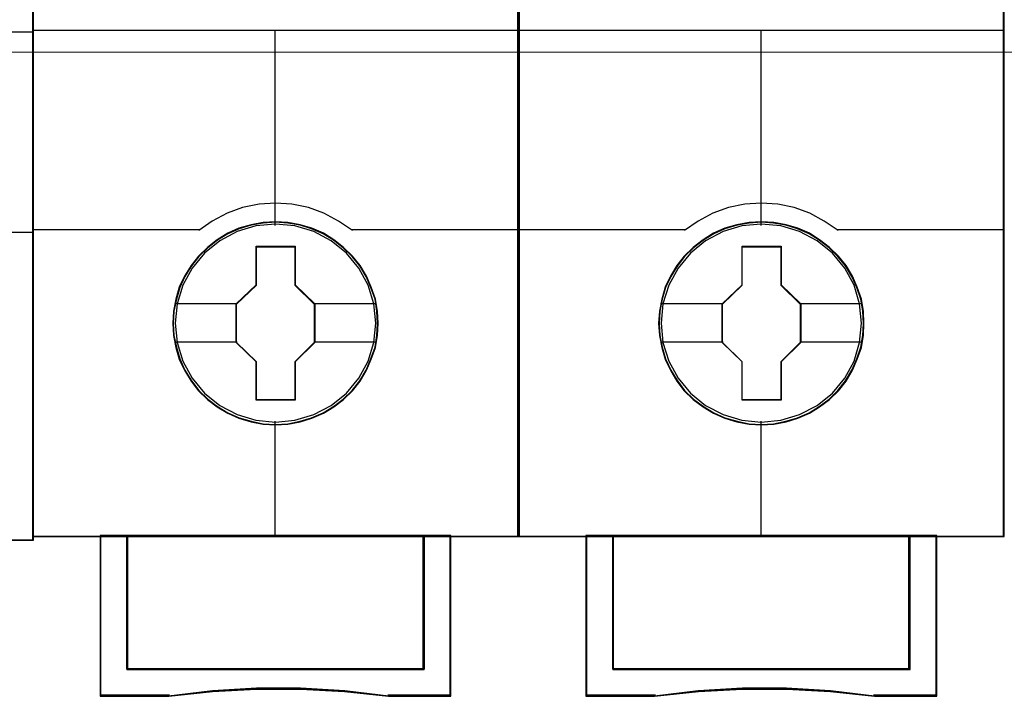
# Model space of a CAD drawing. Header units: millimetres. Extents: x -1290 to 1795, y -4192 to -1311.
# Tile 863 of 1056: x 1467.37 to 1474.66, y -2293.52 to -2288.51. Entities that reach past the tile are written whole.
import ezdxf

# ---------------------------------------------------------------- set-up
doc = ezdxf.new("R2010")
doc.units = ezdxf.units.MM
doc.layers.add('45', color=7, linetype='Continuous')
doc.layers.add('Aparatura', color=7, linetype='Continuous', lineweight=13)

# ---------------------------------------------------------------- blocks, each defined once
blk = doc.blocks.new('*U296')
at = {"layer": '45', "color": 7}
for points in [[(189.646347, -533.484912), (117.625529, -533.484912), (117.625529, -615.513475), (189.646347, -615.513475), (189.646347, -533.484912)], [(189.624863, -533.506458), (117.647013, -533.506458), (117.647013, -615.493725), (189.624863, -615.493725), (189.624863, -533.506458)]]:
    blk.add_lwpolyline(points, close=True, dxfattribs=at)
at = {"layer": '45', "color": 139}
blk.add_lwpolyline([(189.646347, -533.484912), (117.625529, -533.484912), (117.625529, -615.513475), (189.646347, -615.513475), (189.646347, -533.484912)], close=True, dxfattribs=at)
for points in [[(117.625529, -596.707557), (189.646347, -596.707557)], [(183.430371, -604.11214), (189.646347, -604.11214)]]:
    blk.add_lwpolyline(points, dxfattribs=at)
blk = doc.blocks.new('*U297')
at = {"layer": '45', "color": 7}
for points in [[(207.58889, -533.64471), (189.615912, -533.64471), (189.615912, -615.375223), (207.58889, -615.375223), (207.58889, -533.64471)], [(202.400556, -607.491304), (202.378247, -607.039907), (202.305744, -606.58851), (202.149583, -606.153627), (201.971114, -605.740764), (201.736873, -605.344416), (201.452437, -604.997611), (201.123384, -604.67833), (200.755291, -604.397583), (200.381621, -604.15537), (199.946602, -603.968206), (199.51716, -603.841594), (199.059832, -603.759022), (198.602504, -603.731497), (198.145176, -603.759022), (197.699003, -603.841594), (197.247252, -603.968206), (196.834542, -604.15537), (196.44414, -604.397583), (196.081624, -604.67833), (195.746994, -604.997611), (195.47929, -605.344416), (195.233894, -605.740764), (195.038694, -606.153627), (194.915996, -606.58851), (194.826761, -607.039907), (194.798875, -607.491304), (194.826761, -607.942701), (194.915996, -608.377583), (195.038694, -608.812466), (195.233894, -609.225329), (195.47929, -609.621677), (195.746994, -609.979492), (196.081624, -610.304278), (196.44414, -610.57952), (196.834542, -610.810723), (197.247252, -610.997887), (197.699003, -611.130004), (198.145176, -611.223586), (198.602504, -611.245605), (199.059832, -611.223586), (199.51716, -611.130004), (199.946602, -610.997887), (200.381621, -610.810723), (200.755291, -610.57952), (201.123384, -610.304278), (201.452437, -609.979492), (201.736873, -609.621677), (201.971114, -609.225329), (202.149583, -608.812466), (202.305744, -608.377583), (202.378247, -607.942701), (202.400556, -607.491304)], [(202.400556, -607.491304), (202.378247, -607.039907), (202.305744, -606.58851), (202.149583, -606.153627), (201.971114, -605.740764), (201.736873, -605.344416), (201.452437, -604.997611), (201.123384, -604.67833), (200.755291, -604.397583), (200.381621, -604.15537), (199.946602, -603.968206), (199.51716, -603.841594), (199.059832, -603.759022), (198.602504, -603.731497), (198.145176, -603.759022), (197.699003, -603.841594), (197.247252, -603.968206), (196.834542, -604.15537), (196.44414, -604.397583), (196.081624, -604.67833), (195.746994, -604.997611), (195.47929, -605.344416), (195.233894, -605.740764), (195.038694, -606.153627), (194.915996, -606.58851), (194.826761, -607.039907), (194.798875, -607.491304), (194.826761, -607.942701), (194.915996, -608.377583), (195.038694, -608.812466), (195.233894, -609.225329), (195.47929, -609.621677), (195.746994, -609.979492), (196.081624, -610.304278), (196.44414, -610.57952), (196.834542, -610.810723), (197.247252, -610.997887), (197.699003, -611.130004), (198.145176, -611.223586), (198.602504, -611.245605), (199.059832, -611.223586), (199.51716, -611.130004), (199.946602, -610.997887), (200.381621, -610.810723), (200.755291, -610.57952), (201.123384, -610.304278), (201.452437, -609.979492), (201.736873, -609.621677), (201.971114, -609.225329), (202.149583, -608.812466), (202.305744, -608.377583), (202.378247, -607.942701), (202.400556, -607.491304)], [(202.380862, -607.491291), (202.358664, -607.042051), (202.286519, -606.592811), (202.131131, -606.160007), (201.953544, -605.749117), (201.720462, -605.354663), (201.437433, -605.009515), (201.110007, -604.69176), (200.743735, -604.412355), (200.371913, -604.171299), (199.939045, -603.985029), (199.511727, -603.859023), (199.056661, -603.776845), (198.601595, -603.749452), (198.146529, -603.776845), (197.702562, -603.859023), (197.253046, -603.985029), (196.842377, -604.171299), (196.453906, -604.412355), (196.093183, -604.69176), (195.760208, -605.009515), (195.493828, -605.354663), (195.249646, -605.749117), (195.055411, -606.160007), (194.93332, -606.592811), (194.844526, -607.042051), (194.816779, -607.491291), (194.844526, -607.94053), (194.93332, -608.373335), (195.055411, -608.806139), (195.249646, -609.217029), (195.493828, -609.611483), (195.760208, -609.967588), (196.093183, -610.290821), (196.453906, -610.564748), (196.842377, -610.794846), (197.253046, -610.981116), (197.702562, -611.112601), (198.146529, -611.205736), (198.601595, -611.22765), (199.056661, -611.205736), (199.511727, -611.112601), (199.939045, -610.981116), (200.371913, -610.794846), (200.743735, -610.564748), (201.110007, -610.290821), (201.437433, -609.967588), (201.720462, -609.611483), (201.953544, -609.217029), (202.131131, -608.806139), (202.286519, -608.373335), (202.358664, -607.94053), (202.380862, -607.491291)], [(197.888248, -604.634627), (199.333423, -604.634627), (199.333423, -606.063032), (200.058823, -606.768962), (200.058823, -608.197368), (199.333423, -608.914328), (199.333423, -610.331703), (197.888248, -610.331703), (197.888248, -608.914328), (197.145979, -608.197368), (197.145979, -606.768962), (197.888248, -606.063032), (197.888248, -604.634627)], [(197.888248, -604.634627), (199.333423, -604.634627), (199.333423, -604.634627), (199.333423, -606.063032), (199.333423, -606.063032), (200.058823, -606.768962), (200.058823, -606.768962), (200.058823, -608.197368), (200.058823, -608.197368), (199.333423, -608.914328), (199.333423, -608.914328), (199.333423, -610.331703), (199.333423, -610.331703), (197.888248, -610.331703), (197.888248, -610.331703), (197.888248, -608.914328), (197.888248, -608.914328), (197.145979, -608.197368), (197.145979, -608.197368), (197.145979, -606.768962), (197.145979, -606.768962), (197.888248, -606.063032), (197.888248, -606.063032), (197.888248, -604.634627), (197.888248, -604.634627)], [(197.896571, -604.654377), (199.323093, -604.654377), (199.323093, -606.073329), (200.039129, -606.774587), (200.039129, -608.193539), (199.323093, -608.905754), (199.323093, -610.313748), (197.896571, -610.313748), (197.896571, -608.905754), (197.163882, -608.193539), (197.163882, -606.774587), (197.896571, -606.073329), (197.896571, -604.654377)], [(204.100496, -615.337517), (204.100496, -620.288123), (193.102515, -620.288123), (193.102515, -615.337517), (192.106241, -615.337517), (192.106241, -621.285962), (194.649802, -621.285962), (196.269444, -621.109548), (197.900218, -621.021341), (199.530991, -621.021341), (201.161765, -621.109548), (202.786972, -621.285962), (205.096771, -621.285962), (205.096771, -615.337517), (204.100496, -615.337517)], [(198.595937, -615.337517), (193.099866, -615.337517), (193.099866, -620.294854), (204.103146, -620.294854), (204.103146, -615.337517), (198.595937, -615.337517)], [(204.103146, -620.294854), (204.103146, -615.337517), (198.595937, -615.337517), (193.099866, -615.337517), (193.099866, -620.294854), (204.103146, -620.294854)]]:
    blk.add_lwpolyline(points, close=True, dxfattribs=at)
at = {"layer": '45', "color": 139}
for points in [[(207.58889, -533.64471), (189.615912, -533.64471), (189.615912, -615.375223), (207.58889, -615.375223), (207.58889, -533.64471)], [(202.31104, -607.480412), (202.238523, -606.759235), (202.032127, -606.076595), (201.686276, -605.4435), (201.22886, -604.887479), (200.665457, -604.436055), (200.01838, -604.094735), (199.3211, -603.885538), (198.595928, -603.819476), (197.876334, -603.885538), (197.184631, -604.094735), (196.537555, -604.436055), (195.974152, -604.887479), (195.516735, -605.4435), (195.170884, -606.076595), (194.958911, -606.759235), (194.891972, -607.480412), (194.958911, -608.196084), (195.170884, -608.88423), (195.516735, -609.511819), (195.974152, -610.067841), (196.537555, -610.52477), (197.184631, -610.860585), (197.876334, -611.075286), (198.595928, -611.146854), (199.3211, -611.075286), (200.01838, -610.860585), (200.665457, -610.52477), (201.22886, -610.067841), (201.686276, -609.511819), (202.032127, -608.88423), (202.238523, -608.196084), (202.31104, -607.480412)]]:
    blk.add_lwpolyline(points, close=True, dxfattribs=at)
at = {"layer": '45', "color": 59}
for points in [[(207.569197, -533.664461), (189.633815, -533.664461), (189.633815, -615.357268), (207.569197, -615.357268), (207.569197, -533.664461)], [(204.100496, -615.337517), (204.100496, -620.288123), (193.102515, -620.288123), (193.102515, -615.337517), (192.106241, -615.337517), (192.106241, -621.285962), (194.649802, -621.285962), (196.269444, -621.109548), (197.900218, -621.021341), (199.530991, -621.021341), (201.161765, -621.109548), (202.786972, -621.285962), (205.096771, -621.285962), (205.096771, -615.337517), (204.100496, -615.337517)], [(204.085477, -615.355472), (204.085477, -620.276192), (193.119325, -620.276192), (193.119325, -615.355472), (192.125934, -615.355472), (192.125934, -621.268007), (194.662134, -621.268007), (196.277089, -621.092658), (197.903142, -621.004984), (199.529196, -621.004984), (201.15525, -621.092658), (202.775754, -621.268007), (205.078868, -621.268007), (205.078868, -615.355472), (204.085477, -615.355472)], [(198.595937, -615.337517), (193.099866, -615.337517), (193.099866, -620.294854), (204.103146, -620.294854), (204.103146, -615.337517), (198.595937, -615.337517)], [(204.103146, -620.294854), (204.103146, -615.337517), (198.595937, -615.337517), (193.099866, -615.337517), (193.099866, -620.294854), (204.103146, -620.294854)], [(198.595955, -615.355472), (193.117769, -615.355472), (193.117769, -620.276899), (204.085243, -620.276899), (204.085243, -615.355472), (198.595955, -615.355472)]]:
    blk.add_lwpolyline(points, close=True, dxfattribs=at)
at = {"layer": '45', "color": 139}
for points in [[(189.615912, -596.639329), (207.58889, -596.639329)], [(198.576441, -596.639329), (198.576441, -603.862568)], [(201.446317, -604.054685), (200.932289, -603.702067), (200.395912, -603.412011), (199.820424, -603.207266), (199.211413, -603.076456), (198.596814, -603.036644), (197.993389, -603.076456), (197.384378, -603.207266), (196.80889, -603.412011), (196.261338, -603.702067), (195.758485, -604.054685)], [(189.615912, -604.01698), (195.796081, -604.01698)], [(201.40693, -604.01698), (207.58889, -604.01698)], [(198.576441, -611.103762), (198.576441, -615.375223)], [(192.106241, -615.337517), (192.106241, -621.285962)], [(193.099866, -615.337517), (193.099866, -620.294854)], [(204.065549, -620.294854), (204.065549, -615.337517)], [(205.057384, -615.337517), (205.057384, -621.285962)], [(193.099866, -620.257148), (204.103146, -620.257148)], [(202.794425, -621.285962), (201.166394, -621.084867), (199.532787, -620.98432), (197.89918, -620.98432), (196.265574, -621.084867), (194.643118, -621.285962)], [(194.680715, -621.248257), (192.106241, -621.248257)], [(205.096771, -621.248257), (202.755038, -621.248257)]]:
    blk.add_lwpolyline(points, dxfattribs=at)
at = {"layer": '45', "color": 7}
for points in [[(194.870488, -606.755095), (197.183576, -606.755095)], [(200.019436, -606.755095), (202.327153, -606.755095)], [(194.870488, -608.173529), (197.183576, -608.173529)], [(200.019436, -608.173529), (202.327153, -608.173529)]]:
    blk.add_lwpolyline(points, dxfattribs=at)
at = {"layer": '45', "color": 140}
blk.add_lwpolyline([(204.085243, -620.276899), (204.085243, -615.355472), (198.595955, -615.355472), (193.117769, -615.355472), (193.117769, -620.276899), (204.085243, -620.276899)], close=True, dxfattribs=at)
blk = doc.blocks.new('*U298')
at = {"layer": '45', "color": 7}
for points in [[(225.574401, -533.64471), (207.601423, -533.64471), (207.601423, -615.375223), (225.574401, -615.375223), (225.574401, -533.64471)], [(220.386067, -607.491304), (220.363758, -607.039907), (220.291255, -606.58851), (220.135094, -606.153627), (219.956625, -605.740764), (219.722384, -605.344416), (219.437948, -604.997611), (219.108895, -604.67833), (218.740802, -604.397583), (218.367132, -604.15537), (217.932113, -603.968206), (217.502671, -603.841594), (217.045343, -603.759022), (216.588015, -603.731497), (216.130687, -603.759022), (215.684514, -603.841594), (215.232763, -603.968206), (214.820053, -604.15537), (214.429651, -604.397583), (214.067135, -604.67833), (213.732505, -604.997611), (213.464801, -605.344416), (213.219406, -605.740764), (213.024205, -606.153627), (212.901507, -606.58851), (212.812272, -607.039907), (212.784386, -607.491304), (212.812272, -607.942701), (212.901507, -608.377583), (213.024205, -608.812466), (213.219406, -609.225329), (213.464801, -609.621677), (213.732505, -609.979492), (214.067135, -610.304278), (214.429651, -610.57952), (214.820053, -610.810723), (215.232763, -610.997887), (215.684514, -611.130004), (216.130687, -611.223586), (216.588015, -611.245605), (217.045343, -611.223586), (217.502671, -611.130004), (217.932113, -610.997887), (218.367132, -610.810723), (218.740802, -610.57952), (219.108895, -610.304278), (219.437948, -609.979492), (219.722384, -609.621677), (219.956625, -609.225329), (220.135094, -608.812466), (220.291255, -608.377583), (220.363758, -607.942701), (220.386067, -607.491304)], [(220.386067, -607.491304), (220.363758, -607.039907), (220.291255, -606.58851), (220.135094, -606.153627), (219.956625, -605.740764), (219.722384, -605.344416), (219.437948, -604.997611), (219.108895, -604.67833), (218.740802, -604.397583), (218.367132, -604.15537), (217.932113, -603.968206), (217.502671, -603.841594), (217.045343, -603.759022), (216.588015, -603.731497), (216.130687, -603.759022), (215.684514, -603.841594), (215.232763, -603.968206), (214.820053, -604.15537), (214.429651, -604.397583), (214.067135, -604.67833), (213.732505, -604.997611), (213.464801, -605.344416), (213.219406, -605.740764), (213.024205, -606.153627), (212.901507, -606.58851), (212.812272, -607.039907), (212.784386, -607.491304), (212.812272, -607.942701), (212.901507, -608.377583), (213.024205, -608.812466), (213.219406, -609.225329), (213.464801, -609.621677), (213.732505, -609.979492), (214.067135, -610.304278), (214.429651, -610.57952), (214.820053, -610.810723), (215.232763, -610.997887), (215.684514, -611.130004), (216.130687, -611.223586), (216.588015, -611.245605), (217.045343, -611.223586), (217.502671, -611.130004), (217.932113, -610.997887), (218.367132, -610.810723), (218.740802, -610.57952), (219.108895, -610.304278), (219.437948, -609.979492), (219.722384, -609.621677), (219.956625, -609.225329), (220.135094, -608.812466), (220.291255, -608.377583), (220.363758, -607.942701), (220.386067, -607.491304)], [(220.368164, -607.491291), (220.34596, -607.042051), (220.273798, -606.592811), (220.118373, -606.160007), (219.940744, -605.749117), (219.707607, -605.354663), (219.424511, -605.009515), (219.097008, -604.69176), (218.730649, -604.412355), (218.358738, -604.171299), (217.925768, -603.985029), (217.498349, -603.859023), (217.043176, -603.776845), (216.588002, -603.749452), (216.132828, -603.776845), (215.688757, -603.859023), (215.239134, -603.985029), (214.828367, -604.171299), (214.439804, -604.412355), (214.078996, -604.69176), (213.745942, -605.009515), (213.479499, -605.354663), (213.23526, -605.749117), (213.040978, -606.160007), (212.918858, -606.592811), (212.830044, -607.042051), (212.80229, -607.491291), (212.830044, -607.94053), (212.918858, -608.373335), (213.040978, -608.806139), (213.23526, -609.217029), (213.479499, -609.611483), (213.745942, -609.967588), (214.078996, -610.290821), (214.439804, -610.564748), (214.828367, -610.794846), (215.239134, -610.981116), (215.688757, -611.112601), (216.132828, -611.205736), (216.588002, -611.22765), (217.043176, -611.205736), (217.498349, -611.112601), (217.925768, -610.981116), (218.358738, -610.794846), (218.730649, -610.564748), (219.097008, -610.290821), (219.424511, -609.967588), (219.707607, -609.611483), (219.940744, -609.217029), (220.118373, -608.806139), (220.273798, -608.373335), (220.34596, -607.94053), (220.368164, -607.491291)], [(215.873759, -604.634627), (217.318935, -604.634627), (217.318935, -606.063032), (218.044334, -606.768962), (218.044334, -608.197368), (217.318935, -608.914328), (217.318935, -610.331703), (215.873759, -610.331703), (215.873759, -608.914328), (215.13149, -608.197368), (215.13149, -606.768962), (215.873759, -606.063032), (215.873759, -604.634627)], [(215.873759, -604.634627), (217.318935, -604.634627), (217.318935, -604.634627), (217.318935, -606.063032), (217.318935, -606.063032), (218.044334, -606.768962), (218.044334, -606.768962), (218.044334, -608.197368), (218.044334, -608.197368), (217.318935, -608.914328), (217.318935, -608.914328), (217.318935, -610.331703), (217.318935, -610.331703), (215.873759, -610.331703), (215.873759, -610.331703), (215.873759, -608.914328), (215.873759, -608.914328), (215.13149, -608.197368), (215.13149, -608.197368), (215.13149, -606.768962), (215.13149, -606.768962), (215.873759, -606.063032), (215.873759, -606.063032), (215.873759, -604.634627), (215.873759, -604.634627)], [(215.882538, -604.654377), (217.309948, -604.654377), (217.309948, -606.073329), (218.026431, -606.774587), (218.026431, -608.193539), (217.309948, -608.905754), (217.309948, -610.313748), (215.882538, -610.313748), (215.882538, -608.905754), (215.149393, -608.193539), (215.149393, -606.774587), (215.882538, -606.073329), (215.882538, -604.654377)], [(222.087798, -615.337517), (222.087798, -620.288123), (211.089817, -620.288123), (211.089817, -615.337517), (210.093542, -615.337517), (210.093542, -621.285962), (212.637103, -621.285962), (214.256745, -621.109548), (215.887519, -621.021341), (217.518292, -621.021341), (219.149066, -621.109548), (220.774274, -621.285962), (223.084072, -621.285962), (223.084072, -615.337517), (222.087798, -615.337517)], [(216.583239, -615.337517), (211.087167, -615.337517), (211.087167, -620.294854), (222.090447, -620.294854), (222.090447, -615.337517), (216.583239, -615.337517)], [(222.090447, -620.294854), (222.090447, -615.337517), (216.583239, -615.337517), (211.087167, -615.337517), (211.087167, -620.294854), (222.090447, -620.294854)]]:
    blk.add_lwpolyline(points, close=True, dxfattribs=at)
at = {"layer": '45', "color": 139}
for points in [[(225.574401, -533.64471), (207.601423, -533.64471), (207.601423, -615.375223), (225.574401, -615.375223), (225.574401, -533.64471)], [(220.298341, -607.480412), (220.225824, -606.759235), (220.019429, -606.076595), (219.673578, -605.4435), (219.216161, -604.887479), (218.652758, -604.436055), (218.005682, -604.094735), (217.308401, -603.885538), (216.583229, -603.819476), (215.863635, -603.885538), (215.171933, -604.094735), (214.524856, -604.436055), (213.961453, -604.887479), (213.504037, -605.4435), (213.158185, -606.076595), (212.946212, -606.759235), (212.879273, -607.480412), (212.946212, -608.196084), (213.158185, -608.88423), (213.504037, -609.511819), (213.961453, -610.067841), (214.524856, -610.52477), (215.171933, -610.860585), (215.863635, -611.075286), (216.583229, -611.146854), (217.308401, -611.075286), (218.005682, -610.860585), (218.652758, -610.52477), (219.216161, -610.067841), (219.673578, -609.511819), (220.019429, -608.88423), (220.225824, -608.196084), (220.298341, -607.480412)]]:
    blk.add_lwpolyline(points, close=True, dxfattribs=at)
at = {"layer": '45', "color": 59}
for points in [[(225.556498, -533.664461), (207.621116, -533.664461), (207.621116, -615.357268), (225.556498, -615.357268), (225.556498, -533.664461)], [(222.087798, -615.337517), (222.087798, -620.288123), (211.089817, -620.288123), (211.089817, -615.337517), (210.093542, -615.337517), (210.093542, -621.285962), (212.637103, -621.285962), (214.256745, -621.109548), (215.887519, -621.021341), (217.518292, -621.021341), (219.149066, -621.109548), (220.774274, -621.285962), (223.084072, -621.285962), (223.084072, -615.337517), (222.087798, -615.337517)], [(222.070988, -615.355472), (222.070988, -620.276192), (211.104836, -620.276192), (211.104836, -615.355472), (210.111445, -615.355472), (210.111445, -621.268007), (212.647645, -621.268007), (214.2626, -621.092658), (215.888653, -621.004984), (217.514707, -621.004984), (219.140761, -621.092658), (220.761265, -621.268007), (223.064379, -621.268007), (223.064379, -615.355472), (222.070988, -615.355472)], [(216.583239, -615.337517), (211.087167, -615.337517), (211.087167, -620.294854), (222.090447, -620.294854), (222.090447, -615.337517), (216.583239, -615.337517)], [(222.090447, -620.294854), (222.090447, -615.337517), (216.583239, -615.337517), (211.087167, -615.337517), (211.087167, -620.294854), (222.090447, -620.294854)], [(216.582363, -615.355472), (211.10507, -615.355472), (211.10507, -620.276899), (222.070754, -620.276899), (222.070754, -615.355472), (216.582363, -615.355472)]]:
    blk.add_lwpolyline(points, close=True, dxfattribs=at)
at = {"layer": '45', "color": 139}
for points in [[(207.601423, -596.639329), (225.574401, -596.639329)], [(216.563743, -596.639329), (216.563743, -603.862568)], [(219.431828, -604.054685), (218.9178, -603.702067), (218.381423, -603.412011), (217.805935, -603.207266), (217.196924, -603.076456), (216.582325, -603.036644), (215.9789, -603.076456), (215.369889, -603.207266), (214.794401, -603.412011), (214.246849, -603.702067), (213.743996, -604.054685)], [(207.601423, -604.01698), (213.783383, -604.01698)], [(219.394232, -604.01698), (225.574401, -604.01698)], [(216.563743, -611.103762), (216.563743, -615.375223)], [(210.093542, -615.337517), (210.093542, -621.285962)], [(211.087167, -615.337517), (211.087167, -620.294854)], [(222.05106, -620.294854), (222.05106, -615.337517)], [(223.044685, -615.337517), (223.044685, -621.285962)], [(211.087167, -620.257148), (222.090447, -620.257148)], [(220.779936, -621.285962), (219.151905, -621.084867), (217.518298, -620.98432), (215.884691, -620.98432), (214.251085, -621.084867), (212.628629, -621.285962)], [(212.668016, -621.248257), (210.093542, -621.248257)], [(223.084072, -621.248257), (220.742339, -621.248257)]]:
    blk.add_lwpolyline(points, dxfattribs=at)
at = {"layer": '45', "color": 7}
for points in [[(212.855999, -606.755095), (215.170877, -606.755095)], [(218.006737, -606.755095), (220.314454, -606.755095)], [(212.855999, -608.173529), (215.170877, -608.173529)], [(218.006737, -608.173529), (220.314454, -608.173529)]]:
    blk.add_lwpolyline(points, dxfattribs=at)
at = {"layer": '45', "color": 140}
blk.add_lwpolyline([(222.070754, -620.276899), (222.070754, -615.355472), (216.582363, -615.355472), (211.10507, -615.355472), (211.10507, -620.276899), (222.070754, -620.276899)], close=True, dxfattribs=at)

msp = doc.modelspace()

# ---------------------------------------------------------------- linework, layer by layer
at = {"layer": 'Aparatura', "color": 7, "lineweight": 13}
msp.add_lwpolyline([(1428.3433, -2279.7538), (1514.6895, -2279.7538), (1514.6895, -2288.7503), (1428.3433, -2288.7503), (1428.3433, -2279.7538)], close=True, dxfattribs=at)
msp.add_lwpolyline([(1428.3433, -2288.7499), (1514.6895, -2288.7499)], dxfattribs=at)

# ---------------------------------------------------------------- block references
at = {"layer": 'Aparatura', "color": 7, "lineweight": 13, "xscale": 0.2, "yscale": 0.2, "zscale": 0.2}
for name in ['*U297', '*U298', '*U296']:
    msp.add_blockref(name, (1429.5427, -2169.2591), dxfattribs=at)

doc.saveas('drawing.dxf')
